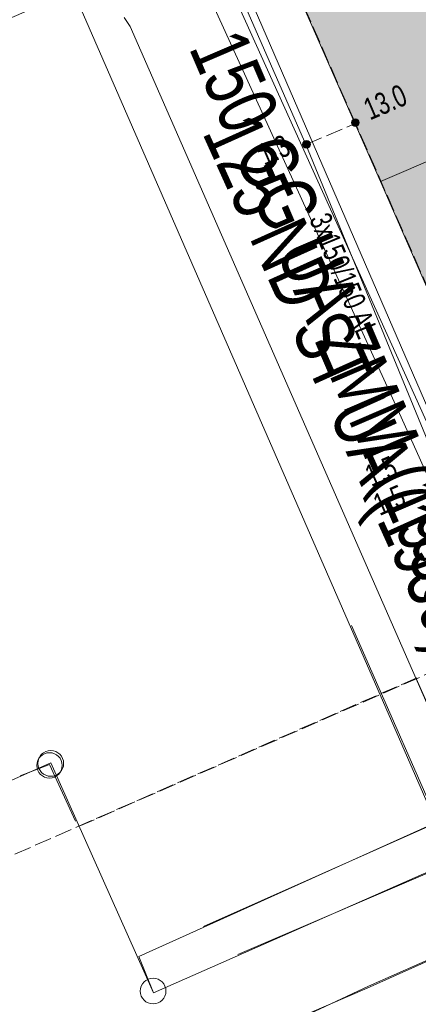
# Model space of a CAD drawing. Header units: metres. Extents: x -740 to 758, y -633 to 854.
# Tile 1015 of 1056: x 439 to 449, y 120 to 144. Entities that reach past the tile are written whole.
import ezdxf

# ---------------------------------------------------------------- set-up
doc = ezdxf.new("R2010")
doc.units = ezdxf.units.M
doc.header["$MEASUREMENT"] = 0
doc.linetypes.add('416_125', pattern=[0.5408, 0.416, -0.1248])
for name, color, linetype in [('Gas.LOVION', 7, 'Continuous'), ('Grundkarte.LOVION', 7, 'Continuous'), ('Strom.LOVION', 7, 'Continuous'), ('StromBemass.LOVION', 7, 'Continuous'), ('Wasser.LOVION', 7, 'Continuous')]:
    doc.layers.add(name, color=color, linetype=linetype)
doc.styles.add('ERSTELLTER_STIL_1', font='arial.ttf')

msp = doc.modelspace()

# ---------------------------------------------------------------- hatches: boundary and pattern name
at = {"layer": 'Grundkarte.LOVION', "linetype": 'Continuous', "lineweight": 18}
for points in [[(442.952, 150.587), (447.74, 139.705), (456.477, 143.456), (450.969, 155.952), (442.277, 152.058)], [(447.74, 139.705), (452.345, 129.19), (461.108, 132.973), (456.477, 143.456)]]:
    msp.add_hatch(color=9, dxfattribs=at).paths.add_polyline_path(points)
at = {"layer": 'StromBemass.LOVION', "linetype": 'Continuous', "lineweight": 13}
for points in [[(447.199, 141.078), (447.206, 141.088), (447.211, 141.098), (447.216, 141.109), (447.219, 141.12), (447.22, 141.132), (447.22, 141.144), (447.219, 141.155), (447.216, 141.167), (447.211, 141.178), (447.205, 141.188), (447.199, 141.198), (447.19, 141.206), (447.181, 141.214), (447.171, 141.22), (447.161, 141.225), (447.15, 141.228), (447.138, 141.231), (447.126, 141.231), (447.115, 141.231), (447.103, 141.228), (447.092, 141.225), (447.081, 141.22), (447.071, 141.213), (447.062, 141.206), (447.054, 141.197), (447.047, 141.188), (447.042, 141.177), (447.037, 141.166), (447.035, 141.155), (447.033, 141.143), (447.033, 141.131), (447.035, 141.12), (447.038, 141.108), (447.042, 141.097), (447.048, 141.087), (447.055, 141.078), (447.063, 141.069), (447.072, 141.062), (447.082, 141.055), (447.092, 141.05), (447.104, 141.047), (447.115, 141.045), (447.127, 141.044), (447.139, 141.045), (447.15, 141.047), (447.161, 141.051), (447.172, 141.056), (447.182, 141.062), (447.191, 141.07)], [(447.199, 141.078), (447.206, 141.088), (447.211, 141.098), (447.216, 141.109), (447.219, 141.12), (447.22, 141.132), (447.22, 141.144), (447.219, 141.155), (447.216, 141.167), (447.211, 141.178), (447.205, 141.188), (447.199, 141.198), (447.19, 141.206), (447.181, 141.214), (447.171, 141.22), (447.161, 141.225), (447.15, 141.228), (447.138, 141.231), (447.126, 141.231), (447.115, 141.231), (447.103, 141.228), (447.092, 141.225), (447.081, 141.22), (447.071, 141.213), (447.062, 141.206), (447.054, 141.197), (447.047, 141.188), (447.042, 141.177), (447.037, 141.166), (447.035, 141.155), (447.033, 141.143), (447.033, 141.131), (447.035, 141.12), (447.038, 141.108), (447.042, 141.097), (447.048, 141.087), (447.055, 141.078), (447.063, 141.069), (447.072, 141.062), (447.082, 141.055), (447.092, 141.05), (447.104, 141.047), (447.115, 141.045), (447.127, 141.044), (447.139, 141.045), (447.15, 141.047), (447.161, 141.051), (447.172, 141.056), (447.182, 141.062), (447.191, 141.07)], [(446.009, 140.552), (446.015, 140.561), (446.021, 140.572), (446.026, 140.583), (446.029, 140.595), (446.03, 140.606), (446.03, 140.618), (446.028, 140.63), (446.025, 140.642), (446.021, 140.653), (446.015, 140.663), (446.008, 140.673), (446, 140.682), (445.991, 140.689), (445.981, 140.696), (445.97, 140.701), (445.958, 140.704), (445.947, 140.707), (445.935, 140.707), (445.923, 140.706), (445.911, 140.704), (445.9, 140.7), (445.889, 140.695), (445.879, 140.689), (445.87, 140.681), (445.862, 140.673), (445.855, 140.663), (445.849, 140.652), (445.844, 140.641), (445.842, 140.63), (445.84, 140.618), (445.84, 140.606), (445.842, 140.594), (445.845, 140.582), (445.849, 140.571), (445.855, 140.561), (445.862, 140.551), (445.87, 140.543), (445.879, 140.535), (445.889, 140.529), (445.9, 140.524), (445.912, 140.52), (445.923, 140.518), (445.935, 140.517), (445.947, 140.518), (445.959, 140.52), (445.97, 140.524), (445.981, 140.529), (445.991, 140.535), (446, 140.543)], [(446.011, 140.55), (446.018, 140.56), (446.024, 140.571), (446.028, 140.582), (446.031, 140.593), (446.032, 140.605), (446.032, 140.617), (446.031, 140.628), (446.028, 140.64), (446.023, 140.651), (446.018, 140.661), (446.011, 140.671), (446.002, 140.679), (445.993, 140.687), (445.983, 140.693), (445.972, 140.698), (445.961, 140.702), (445.95, 140.704), (445.938, 140.705), (445.926, 140.704), (445.914, 140.702), (445.903, 140.698), (445.892, 140.693), (445.882, 140.687), (445.873, 140.679), (445.865, 140.67), (445.858, 140.661), (445.852, 140.65), (445.848, 140.639), (445.845, 140.628), (445.844, 140.616), (445.844, 140.604), (445.845, 140.592), (445.848, 140.581), (445.853, 140.57), (445.858, 140.56), (445.865, 140.55), (445.874, 140.541), (445.883, 140.534), (445.893, 140.528), (445.904, 140.523), (445.915, 140.519), (445.926, 140.517), (445.938, 140.516), (445.95, 140.517), (445.962, 140.519), (445.973, 140.523), (445.984, 140.528), (445.994, 140.534), (446.003, 140.542)]]:
    msp.add_hatch(color=7, dxfattribs=at).paths.add_polyline_path(points)

# ---------------------------------------------------------------- linework, layer by layer
at = {"layer": 'Gas.LOVION', "color": 5, "linetype": 'Continuous', "lineweight": 18}
msp.add_lwpolyline([(440.303, 147.003), (441.812, 147.594), (441.867, 147.629), (442.26, 147.091), (448.243, 133.962), (453.172, 122.991), (454.501, 122.707), (467.687, 128.858)], dxfattribs=at)
at = {"layer": 'Grundkarte.LOVION', "color": 253, "linetype": 'Continuous', "lineweight": 18}
for points in [[(401.174, 277.11), (421.787, 230.121), (423.541, 226.096), (423.71, 226.172), (464.366, 133.203), (464.962, 131.636), (464.841, 129.851), (449.51, 123.12), (440.252, 144.352), (424.112, 137.425)], [(424.112, 137.425), (440.252, 144.352), (449.51, 123.12), (444.262, 120.863)], [(444.475, 144.381), (452.187, 126.574), (452.257, 126.463), (452.321, 126.41), (452.391, 126.298), (452.455, 126.246), (452.493, 126.161), (452.589, 126.081), (452.692, 125.944), (452.852, 125.812), (453.039, 125.712), (453.136, 125.632), (453.259, 125.585), (453.44, 125.544), (453.563, 125.497), (454.011, 125.452), (454.192, 125.411), (454.341, 125.396), (454.517, 125.413), (454.666, 125.398), (449.51, 123.12), (444.262, 120.863)], [(443.427, 121.55), (449.12, 124.087), (449.167, 124.21), (449.272, 124.338), (449.319, 124.461), (449.393, 124.616), (449.434, 124.798), (449.449, 124.947), (449.459, 125.155), (449.413, 125.623), (449.375, 125.708), (449.331, 125.852), (449.293, 125.936), (449.282, 126.054), (449.244, 126.139), (441.637, 143.483), (441.497, 143.706)], [(447.034, 128.887), (449.544, 123.162), (442.205, 119.932), (439.706, 125.54), (428.687, 120.65), (430.781, 115.86), (431.127, 115.037), (431.879, 113.396), (434.793, 107.77), (452.349, 115.634), (459.343, 118.771)], [(452.433, 124.45), (449.544, 123.162), (447.034, 128.887)], [(452.433, 124.45), (449.544, 123.162), (442.205, 119.932), (441.853, 120.814), (449.128, 124.097), (449.201, 124.252), (449.28, 124.348), (449.354, 124.503), (449.401, 124.626), (449.484, 124.989), (449.467, 125.165), (449.476, 125.372), (449.459, 125.548), (449.421, 125.633), (449.409, 125.75), (449.366, 125.894), (448.609, 127.593)], [(440.309, 124.112), (439.671, 125.498), (438.96, 125.222)]]:
    msp.add_lwpolyline(points, dxfattribs=at)
at = {"layer": 'Grundkarte.LOVION', "color": 8, "linetype": 'Continuous', "lineweight": 18}
for points in [[(375.711, 246.128), (379.249, 236.543), (388.329, 215.619), (421.787, 230.121), (423.541, 226.096), (423.71, 226.172), (464.366, 133.203), (464.962, 131.636), (464.841, 129.851), (449.51, 123.12), (440.252, 144.352), (424.112, 137.425)], [(444.262, 120.863), (449.51, 123.12), (464.841, 129.851), (470.169, 132.795), (493.235, 144.154), (498.51, 147.034), (507.743, 152.961), (511.917, 155.615), (535.533, 170.722), (540.701, 174.39), (548.496, 179.615), (549.259, 177.857), (555.429, 180.647), (555.458, 180.355), (562.241, 183.826), (564.392, 184.804), (573.732, 189.028), (583.184, 193.321), (586.304, 194.365), (589.528, 194.946), (593.014, 195.258), (596.275, 195.163), (599.762, 194.558), (601.93, 193.854)], [(424.112, 137.425), (440.252, 144.352), (449.51, 123.12), (444.262, 120.863), (449.51, 123.12), (464.841, 129.851), (470.169, 132.795), (493.235, 144.154), (498.51, 147.034), (507.743, 152.961), (511.917, 155.615), (535.533, 170.722), (540.701, 174.39), (548.496, 179.615)], [(459.343, 118.771), (452.349, 115.634), (434.793, 107.77), (431.879, 113.396), (431.127, 115.037), (430.781, 115.86), (428.687, 120.65), (439.706, 125.54), (442.205, 119.932), (449.544, 123.162), (452.433, 124.45)], [(438.96, 125.222), (439.671, 125.498), (440.309, 124.112)], [(440.309, 124.112), (439.671, 125.498), (438.96, 125.222)], [(438.96, 125.222), (439.671, 125.498), (440.309, 124.112)], [(454.072, 123.103), (453, 122.584), (451.13, 121.751), (449.32, 120.924), (447.45, 120.091), (445.613, 119.231), (443.718, 118.366), (431.879, 113.396)], [(449.285, 120.882), (447.416, 120.049), (445.998, 119.437)]]:
    msp.add_lwpolyline(points, dxfattribs=at)
for points in [[(442.952, 150.587), (442.277, 152.058), (450.969, 155.952), (456.477, 143.456), (447.74, 139.705)], [(447.74, 139.705), (456.477, 143.456), (461.108, 132.973), (452.345, 129.19)], [(447.034, 128.887), (449.544, 123.162), (442.205, 119.932), (439.706, 125.54), (428.687, 120.65), (430.781, 115.86), (431.127, 115.037), (431.879, 113.396), (434.793, 107.77), (452.349, 115.634), (459.343, 118.771), (452.349, 115.634), (434.793, 107.77), (431.879, 113.396), (431.127, 115.037), (430.781, 115.86), (428.687, 120.65), (439.706, 125.54), (442.205, 119.932), (449.544, 123.162), (452.433, 124.45), (449.544, 123.162)]]:
    msp.add_lwpolyline(points, close=True, dxfattribs=at)
at = {"layer": 'Grundkarte.LOVION', "color": 9, "linetype": 'Continuous', "lineweight": 18}
for centre, radius in [((439.675, 125.475), 0.31), ((439.705, 125.523), 0.314), ((442.2, 119.975), 0.313)]:
    msp.add_circle(centre, radius, dxfattribs=at)
at = {"layer": 'Strom.LOVION', "color": 150, "linetype": 'Continuous', "lineweight": 18}
msp.add_lwpolyline([(425.558, 142.428), (425.921, 141.592), (428.274, 142.62), (432.763, 144.315), (441.88, 148.561), (442.257, 148.627), (442.513, 148.283), (443.261, 146.671), (443.678, 145.737), (445.923, 140.607), (449.083, 132.921), (449.33, 132.368), (451.795, 127.408), (453.425, 128.114), (453.047, 128.963)], dxfattribs=at)
at = {"layer": 'StromBemass.LOVION', "color": 7, "linetype": '416_125', "lineweight": 13}
for points in [[(469.586, 136.64), (463.049, 133.828), (461.121, 132.989), (454.1, 129.983), (452.358, 129.206), (450.702, 132.99), (450.456, 133.543), (447.129, 141.123), (444.867, 146.267), (444.467, 147.188), (443.745, 148.832), (442.968, 150.574), (432.097, 145.831), (427.706, 143.894), (425.239, 142.826)], [(445.923, 140.607), (447.129, 141.123)], [(445.923, 140.607), (447.129, 141.123)], [(452.358, 129.206), (451.165, 128.706), (440.438, 124.007)], [(448.622, 127.609), (423.428, 116.545), (422.353, 116.056), (412.9, 111.925), (409.416, 110.372)]]:
    msp.add_lwpolyline(points, dxfattribs=at)
at = {"layer": 'StromBemass.LOVION', "color": 7, "linetype": 'Continuous', "lineweight": 13}
for centre, radius in [((447.127, 141.138), 0.0937), ((447.127, 141.138), 0.0937), ((445.935, 140.612), 0.0951), ((445.938, 140.61), 0.0944)]:
    msp.add_circle(centre, radius, dxfattribs=at)
at = {"layer": 'Wasser.LOVION', "color": 150, "linetype": 'Continuous', "lineweight": 18}
msp.add_lwpolyline([(444.143, 144.304), (449.124, 133.265), (452.52, 124.523), (453.401, 123.826), (453.895, 123.608), (454.479, 123.532), (455.287, 123.729), (456.163, 124.14), (460.703, 126.224), (462.511, 127.081), (462.936, 127.27), (463.475, 127.5), (463.828, 127.668), (464.315, 126.622), (464.712, 125.73), (466.956, 119.713), (469.367, 112.885), (470.081, 111.625), (470.268, 111.229)], dxfattribs=at)

# ---------------------------------------------------------------- texts
at = {"layer": 'Gas.LOVION', "color": 5, "linetype": 'Continuous', "lineweight": 18, "insert": (442.996, 140.72), "char_height": 1.42279, "attachment_point": 7, "rotation": 294.245, "style": 'ERSTELLTER_STIL_1'}
msp.add_mtext('{\\A1;\\W0.72098x;125 ND ST UA (1939)}', dxfattribs=at)
at = {"layer": 'Strom.LOVION', "color": 150, "linetype": 'Continuous', "lineweight": 18, "insert": (445.991, 138.787), "char_height": 0.53352, "attachment_point": 7, "rotation": 292.2469, "style": 'ERSTELLTER_STIL_1'}
msp.add_mtext('{\\A1;\\W0.69472x;3x150/150 AL }', dxfattribs=at)
at = {"layer": 'StromBemass.LOVION', "color": 7, "linetype": 'Continuous', "lineweight": 13, "attachment_point": 7, "style": 'ERSTELLTER_STIL_1'}
for s, insert, char_height, rotation in [('{\\A1;\\W0.71557x;13.0}', (447.484, 141.186), 0.53355, 23.2428), ('{\\A1;\\W0.71560x;1.3}', (444.908, 140.077), 0.53355, 23.2428), ('{\\A1;\\W0.71560x;1.5}', (447.519, 132.248), 0.53355, 23.2428), ('{\\A1;\\W0.71552x;1.5}', (447.721, 131.544), 0.53356, 23.2425)]:
    msp.add_mtext(s, dxfattribs=dict(at, insert=insert, char_height=char_height, rotation=rotation))
at = {"layer": 'Wasser.LOVION', "color": 150, "linetype": 'Continuous', "lineweight": 18, "insert": (442.667, 142.797), "char_height": 1.42282, "attachment_point": 7, "rotation": 293.2446, "style": 'ERSTELLTER_STIL_1'}
msp.add_mtext('{\\A1;\\W0.71853x;150 GG UA ZMM (1939/1985)}', dxfattribs=at)

doc.saveas('drawing.dxf')
